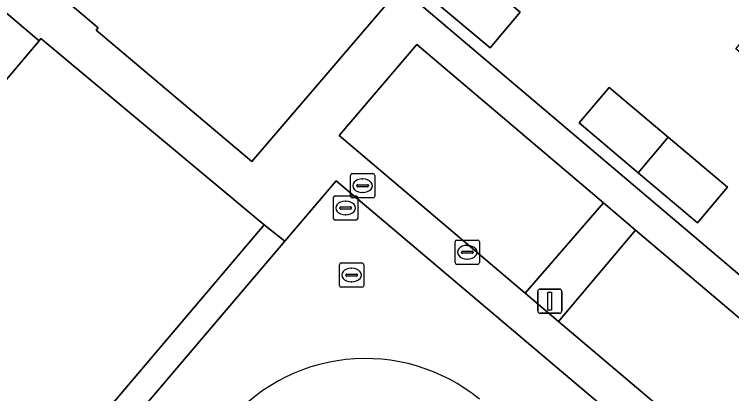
# Model space of a CAD drawing. Extents: x 156412 to 157779, y 382335 to 383768.
# Drawn here: x 156879.42 to 156908.94, y 382528.01 to 382543.62 of the extents above; entities that cross this region are included whole.
import ezdxf

# ---------------------------------------------------------------- set-up
doc = ezdxf.new("R2010")
doc.units = 0
for name, color, linetype in [('IMGEO_Brandkraan', 7, 'Continuous'), ('IMGEO_Erf', 7, 'Continuous'), ('IMGEO_Kolk', 7, 'Continuous'), ('IMGEO_Lichtmast', 7, 'Continuous'), ('IMGEO_Pand', 7, 'Continuous'), ('IMGEO_Parkeervlak_open', 7, 'Continuous'), ('IMGEO_Rijbaan_lokaal_open', 7, 'Continuous'), ('IMGEO_Rioolput', 7, 'Continuous'), ('IMGEO_Voetpad_open', 7, 'Continuous')]:
    doc.layers.add(name, color=color, linetype=linetype)

msp = doc.modelspace()

# ---------------------------------------------------------------- linework, layer by layer
at = {"layer": 'IMGEO_Brandkraan'}
for p, q in [((156893.25, 382536.138), (156893.25, 382536.99)), ((156893.325, 382537.064), (156894.177, 382537.064)), ((156893.738, 382536.844), (156893.763, 382536.844)), ((156894.251, 382536.99), (156894.251, 382536.138)), ((156893.509, 382536.558), (156893.509, 382536.57)), ((156893.552, 382536.607), (156893.95, 382536.607)), ((156893.993, 382536.57), (156893.993, 382536.558)), ((156893.947, 382536.521), (156893.549, 382536.521)), ((156893.761, 382536.284), (156893.736, 382536.284)), ((156894.177, 382536.064), (156893.325, 382536.064))]:
    msp.add_line(p, q, dxfattribs=at)
for points in [[(156893.25, 382536.138), (156893.25, 382536.99)], [(156893.325, 382537.064), (156894.177, 382537.064)], [(156894.251, 382536.99), (156894.251, 382536.138)], [(156894.177, 382536.064), (156893.325, 382536.064)]]:
    msp.add_lwpolyline(points, dxfattribs=at)
for centre, radius, start, end in [((156893.327, 382536.988), 0.0765, 91.552, 178.448), ((156893.327, 382536.988), 0.0765, 91.552, 178.448), ((156894.175, 382536.988), 0.0765, 1.552, 88.448), ((156894.175, 382536.988), 0.0765, 1.552, 88.448), ((156893.549, 382536.567), 0.0403, 85.8775, 175.7526), ((156893.546, 382536.557), 0.0366, 178.938, 274.7102), ((156893.95, 382536.564), 0.043, 264.8664, 352.4533), ((156893.954, 382536.569), 0.0386, 1.7309, 96.639), ((156893.327, 382536.14), 0.0765, 181.552, 268.448), ((156893.327, 382536.14), 0.0765, 181.552, 268.448), ((156894.175, 382536.14), 0.0765, 271.552, 358.448), ((156894.175, 382536.14), 0.0765, 271.552, 358.448)]:
    msp.add_arc(centre, radius, start, end, dxfattribs=at)
for centre, major_axis, ratio, start_param, end_param in [((156893.737, 382536.564), (-0.387, 0.002), 0.722429, 4.712389, 7.853982), ((156893.762, 382536.564), (-0.39, 0.002), 0.717154, 1.570796, 4.712389)]:
    msp.add_ellipse(centre, major_axis=major_axis, ratio=ratio, start_param=start_param, end_param=end_param, dxfattribs=at)
at = {"layer": 'IMGEO_Erf'}
for points in [[(156872.346, 382551.963), (156882.867, 382543.058), (156882.788, 382542.965), (156889.195, 382537.565), (156896.503, 382546.111)], [(156895.919, 382544.208), (156922.464, 382521.705), (156928.221, 382528.476), (156928.09, 382528.588), (156923.378, 382532.595), (156922.1, 382531.118), (156917.979, 382534.634), (156913.831, 382538.175), (156909.108, 382542.206), (156910.737, 382544.115)]]:
    msp.add_lwpolyline(points, dxfattribs=at)
for points in [[(156889.706, 382534.959), (156880.515, 382542.619), (156880.439, 382542.53), (156876.672, 382538.09), (156872.912, 382533.651), (156869.14, 382529.214), (156865.381, 382524.784), (156857.671, 382531.315), (156861.441, 382535.754), (156865.211, 382540.192), (156868.976, 382544.626), (156872.745, 382549.063), (156872.852, 382549.189), (156871.178, 382550.544), (156856.03, 382532.704), (156843.15, 382517.517), (156844.136, 382516.672), (156861.628, 382501.843)], [(156898.997, 382542.241), (156896.576, 382544.29), (156897.815, 382545.754), (156900.236, 382543.705)], [(156906.33, 382538.558), (156908.763, 382536.505), (156907.528, 382535.041), (156905.094, 382537.094), (156902.661, 382539.148), (156903.896, 382540.612)]]:
    msp.add_lwpolyline(points, close=True, dxfattribs=at)
at = {"layer": 'IMGEO_Kolk'}
for p, q in [((156897.556, 382533.402), (156897.556, 382534.254)), ((156897.631, 382534.328), (156898.483, 382534.328)), ((156898.557, 382534.254), (156898.557, 382533.402)), ((156898.044, 382534.108), (156898.069, 382534.108)), ((156897.815, 382533.822), (156897.815, 382533.834)), ((156898.253, 382533.785), (156897.855, 382533.785)), ((156897.858, 382533.871), (156898.256, 382533.871)), ((156898.299, 382533.834), (156898.299, 382533.822)), ((156898.483, 382533.328), (156897.631, 382533.328)), ((156898.067, 382533.548), (156898.042, 382533.548))]:
    msp.add_line(p, q, dxfattribs=at)
for points in [[(156897.556, 382533.402), (156897.556, 382534.254)], [(156897.631, 382534.328), (156898.483, 382534.328)], [(156898.557, 382534.254), (156898.557, 382533.402)], [(156898.483, 382533.328), (156897.631, 382533.328)]]:
    msp.add_lwpolyline(points, dxfattribs=at)
for centre, radius, start, end in [((156897.633, 382534.252), 0.0765, 91.552, 178.448), ((156897.633, 382534.252), 0.0765, 91.552, 178.448), ((156898.481, 382534.252), 0.0765, 1.552, 88.448), ((156898.481, 382534.252), 0.0765, 1.552, 88.448), ((156897.855, 382533.831), 0.0403, 85.8775, 175.7526), ((156897.852, 382533.821), 0.0366, 178.938, 274.7102), ((156898.256, 382533.828), 0.043, 264.8664, 352.4533), ((156898.26, 382533.833), 0.0386, 1.7309, 96.639), ((156897.633, 382533.404), 0.0765, 181.552, 268.448), ((156897.633, 382533.404), 0.0765, 181.552, 268.448), ((156898.481, 382533.404), 0.0765, 271.552, 358.448), ((156898.481, 382533.404), 0.0765, 271.552, 358.448)]:
    msp.add_arc(centre, radius, start, end, dxfattribs=at)
for centre, major_axis, ratio, start_param, end_param in [((156898.043, 382533.828), (-0.387, 0.002), 0.722429, 4.712389, 7.853982), ((156898.068, 382533.828), (-0.39, 0.002), 0.717154, 1.570796, 4.712389)]:
    msp.add_ellipse(centre, major_axis=major_axis, ratio=ratio, start_param=start_param, end_param=end_param, dxfattribs=at)
at = {"layer": 'IMGEO_Lichtmast'}
for p, q in [((156900.956, 382531.414), (156900.956, 382532.214)), ((156900.956, 382532.214), (156900.956, 382531.414)), ((156901.056, 382532.314), (156901.846, 382532.314)), ((156901.846, 382532.314), (156901.056, 382532.314)), ((156901.946, 382532.214), (156901.946, 382531.414)), ((156901.946, 382531.414), (156901.946, 382532.214)), ((156901.846, 382531.314), (156901.056, 382531.314)), ((156901.056, 382531.314), (156901.846, 382531.314))]:
    msp.add_line(p, q, dxfattribs=at)
msp.add_lwpolyline([(156901.376, 382532.189), (156901.526, 382532.189), (156901.526, 382531.439), (156901.376, 382531.439), (156901.376, 382532.189)], dxfattribs=at)
for centre, start, end in [((156901.056, 382532.214), 90, 180), ((156901.056, 382532.214), 90, 180), ((156901.846, 382532.214), 0, 90), ((156901.846, 382532.214), 360, 90), ((156901.056, 382531.414), 180, 270), ((156901.056, 382531.414), 180, 270), ((156901.846, 382531.414), 270, 0), ((156901.846, 382531.414), 270, 0)]:
    msp.add_arc(centre, 0.1, start, end, dxfattribs=at)
at = {"layer": 'IMGEO_Pand'}
for points in [[(156868.976, 382544.626), (156876.672, 382538.09), (156880.439, 382542.53), (156872.745, 382549.063)], [(156898.997, 382542.241), (156900.236, 382543.705), (156897.815, 382545.754), (156896.576, 382544.29)], [(156906.33, 382538.558), (156903.896, 382540.612), (156902.661, 382539.148), (156905.094, 382537.094)], [(156906.33, 382538.558), (156905.094, 382537.094), (156907.528, 382535.041), (156908.763, 382536.505)]]:
    msp.add_lwpolyline(points, close=True, dxfattribs=at)
at = {"layer": 'IMGEO_Parkeervlak_open'}
for points in [[(156895.977, 382542.378), (156892.782, 382538.633), (156900.442, 382532.138), (156903.657, 382535.864)], [(156904.984, 382534.738), (156901.814, 382530.975), (156909.391, 382524.55), (156912.564, 382528.308)]]:
    msp.add_lwpolyline(points, close=True, dxfattribs=at)
at = {"layer": 'IMGEO_Rijbaan_lokaal_open'}
msp.add_lwpolyline([(156934.819, 382486.732), (156907.746, 382454.691), (156910.21, 382452.579), (156914.173, 382457.263), (156942.158, 382490.336), (156944.379, 382492.961), (156905.035, 382526.295), (156892.664, 382536.77), (156890.546, 382534.28), (156858.4, 382496.484), (156860.796, 382494.49), (156888.054, 382526.647)], dxfattribs=at)
msp.add_arc((156893.866, 382522.029), 7.423, 50.8408, 141.5317, dxfattribs=at)
at = {"layer": 'IMGEO_Rioolput'}
for p, q in [((156892.55, 382535.222), (156892.55, 382536.074)), ((156892.625, 382536.148), (156893.477, 382536.148)), ((156893.551, 382536.074), (156893.551, 382535.222)), ((156892.809, 382535.642), (156892.809, 382535.654)), ((156892.852, 382535.691), (156893.25, 382535.691)), ((156893.038, 382535.928), (156893.063, 382535.928)), ((156893.293, 382535.654), (156893.293, 382535.642)), ((156893.247, 382535.605), (156892.849, 382535.605)), ((156893.061, 382535.368), (156893.036, 382535.368)), ((156893.477, 382535.148), (156892.625, 382535.148)), ((156892.797, 382532.461), (156892.797, 382533.313)), ((156892.872, 382533.387), (156893.724, 382533.387)), ((156893.798, 382533.313), (156893.798, 382532.461)), ((156893.285, 382533.167), (156893.31, 382533.167)), ((156893.056, 382532.881), (156893.056, 382532.893)), ((156893.494, 382532.844), (156893.096, 382532.844)), ((156893.099, 382532.93), (156893.497, 382532.93)), ((156893.54, 382532.893), (156893.54, 382532.881)), ((156893.308, 382532.607), (156893.283, 382532.607)), ((156893.724, 382532.387), (156892.872, 382532.387))]:
    msp.add_line(p, q, dxfattribs=at)
for points in [[(156892.55, 382535.222), (156892.55, 382536.074)], [(156892.625, 382536.148), (156893.477, 382536.148)], [(156893.551, 382536.074), (156893.551, 382535.222)], [(156893.477, 382535.148), (156892.625, 382535.148)], [(156892.797, 382532.461), (156892.797, 382533.313)], [(156892.872, 382533.387), (156893.724, 382533.387)], [(156893.798, 382533.313), (156893.798, 382532.461)], [(156893.724, 382532.387), (156892.872, 382532.387)]]:
    msp.add_lwpolyline(points, dxfattribs=at)
for centre, radius, start, end in [((156892.627, 382536.072), 0.0765, 91.552, 178.448), ((156892.627, 382536.072), 0.0765, 91.552, 178.448), ((156893.475, 382536.072), 0.0765, 1.552, 88.448), ((156893.475, 382536.072), 0.0765, 1.552, 88.448), ((156892.849, 382535.651), 0.0403, 85.8775, 175.7526), ((156893.254, 382535.653), 0.0386, 1.7309, 96.639), ((156892.846, 382535.641), 0.0366, 178.938, 274.7102), ((156893.25, 382535.648), 0.043, 264.8664, 352.4533), ((156892.627, 382535.224), 0.0765, 181.552, 268.448), ((156892.627, 382535.224), 0.0765, 181.552, 268.448), ((156893.475, 382535.224), 0.0765, 271.552, 358.448), ((156893.475, 382535.224), 0.0765, 271.552, 358.448), ((156892.874, 382533.311), 0.0765, 91.552, 178.448), ((156892.874, 382533.311), 0.0765, 91.552, 178.448), ((156893.722, 382533.311), 0.0765, 1.552, 88.448), ((156893.722, 382533.311), 0.0765, 1.552, 88.448), ((156893.096, 382532.89), 0.0403, 85.8775, 175.7526), ((156893.093, 382532.88), 0.0366, 178.938, 274.7102), ((156893.497, 382532.887), 0.043, 264.8664, 352.4533), ((156893.501, 382532.892), 0.0386, 1.7309, 96.639), ((156892.874, 382532.463), 0.0765, 181.552, 268.448), ((156892.874, 382532.463), 0.0765, 181.552, 268.448), ((156893.722, 382532.463), 0.0765, 271.552, 358.448), ((156893.722, 382532.463), 0.0765, 271.552, 358.448)]:
    msp.add_arc(centre, radius, start, end, dxfattribs=at)
for centre, major_axis, ratio, start_param, end_param in [((156893.037, 382535.648), (-0.387, 0.002), 0.722429, 4.712389, 7.853982), ((156893.062, 382535.648), (-0.39, 0.002), 0.717154, 1.570796, 4.712389), ((156893.284, 382532.887), (-0.387, 0.002), 0.722429, 4.712389, 7.853982), ((156893.309, 382532.887), (-0.39, 0.002), 0.717154, 1.570796, 4.712389)]:
    msp.add_ellipse(centre, major_axis=major_axis, ratio=ratio, start_param=start_param, end_param=end_param, dxfattribs=at)
at = {"layer": 'IMGEO_Voetpad_open'}
for points in [[(156896.503, 382546.111), (156889.195, 382537.565), (156882.788, 382542.965), (156882.867, 382543.058), (156872.346, 382551.963)], [(156872.745, 382549.063), (156880.439, 382542.53), (156880.515, 382542.619), (156889.706, 382534.959), (156890.546, 382534.28), (156892.664, 382536.77), (156905.035, 382526.295), (156944.379, 382492.961), (156942.158, 382490.336), (156942.935, 382489.709), (156943.809, 382488.946), (156952.068, 382481.934)], [(156951.147, 382497.415), (156924.555, 382519.915), (156929.957, 382526.229), (156930.077, 382526.127), (156936.736, 382533.985), (156938.049, 382535.675), (156935.828, 382537.574), (156934.364, 382536), (156928.09, 382528.588), (156928.221, 382528.476), (156922.464, 382521.705), (156895.919, 382544.208)]]:
    msp.add_lwpolyline(points, dxfattribs=at)
for points in [[(156901.814, 382530.975), (156900.442, 382532.138), (156892.782, 382538.633), (156895.977, 382542.378), (156903.657, 382535.864), (156904.984, 382534.738), (156912.564, 382528.308), (156913.885, 382527.187), (156921.57, 382520.669), (156918.399, 382516.912), (156910.764, 382523.386), (156909.391, 382524.55)], [(156904.984, 382534.738), (156903.657, 382535.864), (156900.442, 382532.138), (156901.814, 382530.975)], [(156844.136, 382516.672), (156843.15, 382517.517), (156841.596, 382518.849), (156839.658, 382516.575), (156840.059, 382516.222), (156838.048, 382513.792), (156839.194, 382512.817), (156840.684, 382514.593), (156841.211, 382515.222), (156842.196, 382514.418), (156859.697, 382499.58), (156857.625, 382497.152), (156858.4, 382496.484), (156890.546, 382534.28), (156889.706, 382534.959), (156861.628, 382501.843)]]:
    msp.add_lwpolyline(points, close=True, dxfattribs=at)
msp.add_arc((156893.866, 382522.029), 7.423, 50.8408, 141.5317, dxfattribs=at)

doc.saveas('drawing.dxf')
